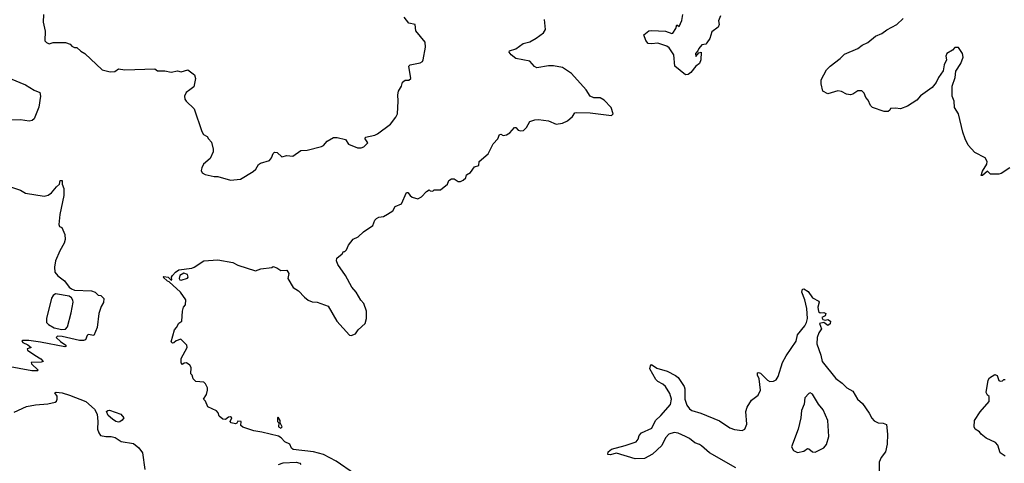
# Model space of a CAD drawing. Extents: x 2220333 to 2384341, y 721037 to 894043.
# Tile 265 of 325: x 2338670 to 2346499, y 812753 to 816284. Entities that reach past the tile are written whole.
import ezdxf

# ---------------------------------------------------------------- set-up
doc = ezdxf.new("R2010")
doc.units = 0

msp = doc.modelspace()

# ---------------------------------------------------------------- linework, layer by layer
at = {"layer": '0CON10XD'}
for points in [[(2338858.8, 816325), (2338856.7, 816265), (2338873, 816193), (2338870, 816115), (2338881.7, 816101.7), (2338905, 816092.5), (2338935, 816102.5), (2339035, 816103.3), (2339070.7, 816090.7), (2339085, 816072.5), (2339105, 816063.3), (2339125, 816062.5), (2339155, 816032.5), (2339187.5, 816015), (2339326.4, 815886.4), (2339388.3, 815868.3), (2339427, 815873), (2339455, 815892.5), (2339505, 815886.2), (2339745, 815892.5), (2339765, 815877.5), (2339825, 815876.7), (2339875, 815866.7), (2339925, 815877.5), (2339955, 815870), (2340006.4, 815886.4), (2340060, 815845), (2340066.7, 815815), (2340055, 815750), (2340022.9, 815727.1), (2339993.3, 815705), (2339981.2, 815675), (2339982.3, 815652.3), (2339993.3, 815635), (2340055.9, 815575.9), (2340117.5, 815395), (2340130.7, 815370.7), (2340160, 815355), (2340170, 815335), (2340195, 815310), (2340207.5, 815255), (2340207, 815233), (2340185, 815180), (2340132.5, 815135), (2340117.5, 815105), (2340112.5, 815085), (2340120, 815065), (2340145, 815052.5), (2340215, 815037.5), (2340245, 815037.5), (2340345, 815006.7)], [(2340345, 815006.7), (2340425, 815013.8), (2340525, 815076.7), (2340546.7, 815095), (2340568.3, 815131.7), (2340585, 815143.3), (2340656.1, 815163.9), (2340673.3, 815185), (2340685, 815220), (2340695, 815230), (2340718.3, 815228.3), (2340755, 815193.3), (2340795, 815202.5), (2340841.7, 815198.3), (2340905.9, 815244.1), (2340955, 815246.2), (2341070, 815275), (2341085, 815282.5), (2341115, 815317.5), (2341165, 815347.5), (2341195, 815347.5), (2341261.7, 815331.7), (2341285, 815292.5), (2341355, 815263.3), (2341385, 815263.8), (2341405, 815273.3), (2341437.5, 815305), (2341417.5, 815335), (2341420.7, 815349.3), (2341494.1, 815365.9), (2341514.1, 815375.9), (2341617.7, 815452.3), (2341660.5, 815509.5), (2341674, 815536), (2341680, 815635), (2341676.7, 815685), (2341682.5, 815715), (2341705.9, 815754.1), (2341715, 815787.5), (2341735, 815802.5), (2341765, 815802.5), (2341780, 815815), (2341763.3, 815915), (2341775, 815925.7), (2341855, 815940), (2341871.7, 815951.7), (2341878.8, 815965), (2341896.7, 816065), (2341893.3, 816105), (2341820, 816195), (2341813.3, 816245), (2341765, 816257.5), (2341727.5, 816305)], [(2344243.3, 816315), (2344226.2, 816275), (2344231.2, 816245), (2344223.8, 816225), (2344172.4, 816187.6), (2344158.8, 816135), (2344135, 816098.9), (2344125, 816090.6), (2344093.3, 816085), (2344070, 816055), (2344063.3, 816036.7), (2344042.5, 816015), (2344045, 815990), (2344070, 816020), (2344087.5, 816025), (2344087.1, 815965), (2344075.7, 815935), (2344045, 815913.3), (2344005.8, 815864.2), (2343985, 815848), (2343965, 815844.2), (2343880, 815915), (2343872.5, 816005), (2343835, 816061.2), (2343815, 816074), (2343745, 816098), (2343695, 816090.8), (2343667.5, 816095), (2343648.3, 816118.3), (2343632.5, 816165), (2343673.3, 816195), (2343695, 816199.2), (2343805, 816194.2), (2343855, 816173.8), (2343863.6, 816176.4), (2343886.7, 816215), (2343895, 816242.5), (2343915, 816230), (2343935, 816277.5), (2343942.5, 816325)], [(2346542.5, 815105), (2346475, 815060), (2346455, 815053.8), (2346390, 815055), (2346365, 815077.5), (2346325, 815043.8), (2346314, 815044), (2346325, 815077.5), (2346360, 815135), (2346362.5, 815155), (2346346.7, 815185), (2346265, 815226.2), (2346211.2, 815285), (2346187.1, 815335), (2346170.3, 815390.3), (2346135.8, 815535.8), (2346103.8, 815585), (2346100, 815635), (2346084, 815675), (2346083.8, 815755), (2346108, 815825), (2346113.3, 815875), (2346153.3, 815935), (2346173, 815987), (2346166.7, 816015), (2346135, 816063.3), (2346106.4, 816063.6), (2346087.3, 816042.7), (2346043.3, 816015), (2346033.3, 815995), (2346040, 815965), (2346020, 815925), (2346013.9, 815876.1), (2345976.7, 815825), (2345956.7, 815785), (2345925, 815743.3), (2345832.7, 815677.3), (2345802.5, 815645), (2345730, 815595), (2345675, 815573.8), (2345635, 815580), (2345593, 815577), (2345590, 815565), (2345575, 815552.5), (2345545, 815553.3), (2345450, 815585), (2345435, 815600), (2345417.5, 815645), (2345397.5, 815665), (2345385, 815700), (2345365, 815717.5), (2345335, 815717.5), (2345295, 815692.5), (2345275, 815687.5), (2345245, 815691.2), (2345205, 815711.9), (2345175, 815718.6), (2345095, 815693.3), (2345056.7, 815715), (2345042.9, 815775), (2345042.5, 815805), (2345086, 815885), (2345114, 815915), (2345194.4, 815975.6), (2345229.5, 816010.5), (2345333.3, 816055), (2345368.8, 816081.2), (2345415, 816103.3), (2345475, 816152.5), (2345525, 816173.8), (2345565.6, 816204.4), (2345644.3, 816245.7), (2345695, 816294)], [(2342777.5, 816137.5), (2342835, 816180), (2342850, 816205), (2342842, 816285)], [(2341330.9, 812670.9), (2341185, 812771.2), (2341085, 812823.9), (2341005, 812844.6), (2340845, 812863.3), (2340830, 812875), (2340817.5, 812905), (2340777.5, 812925), (2340750, 812955), (2340728.3, 812968.3), (2340595, 813002), (2340532.4, 813012.4), (2340445, 813040), (2340428.8, 813055), (2340430, 813085), (2340425, 813087.5), (2340405, 813090), (2340396.4, 813073.6), (2340385, 813068.8), (2340352.5, 813075), (2340343.3, 813085), (2340356.7, 813115), (2340345, 813123.3), (2340329.3, 813120.7), (2340305, 813103.3), (2340285, 813104), (2340255, 813127.5), (2340246.7, 813155), (2340235, 813170), (2340165, 813203.3), (2340147, 813247), (2340132.5, 813265), (2340155, 813300), (2340163.8, 813335), (2340163.3, 813355), (2340147, 813387), (2340135, 813400), (2340070, 813405), (2340050, 813425), (2340040, 813455), (2340030, 813465), (2340032.5, 813515), (2340022.5, 813535), (2339995, 813552.5), (2339978.3, 813551.7), (2339965, 813540), (2339953, 813553), (2339953, 813587), (2340002.5, 813675), (2340000, 813695), (2339951.7, 813741.7), (2339915, 813727.5), (2339895, 813712.5), (2339885, 813710), (2339875, 813720), (2339900, 813815), (2339917.5, 813835), (2339935, 813870), (2339960, 813885), (2339963.3, 813965), (2339973.3, 813995), (2339987.5, 814015), (2339990, 814055), (2339947.5, 814115), (2339858.3, 814198.3), (2339845, 814202.5), (2339810, 814235), (2339815, 814240), (2339850, 814235), (2339875, 814210), (2339880, 814215), (2339877.5, 814235), (2339885, 814247.5), (2339907.5, 814275), (2339935, 814293.3), (2340037.5, 814307.5), (2340056.1, 814313.9), (2340135, 814366), (2340245, 814373.8), (2340365, 814351.2), (2340405, 814330), (2340545, 814286.7), (2340588.3, 814301.7), (2340675, 814312.5), (2340685, 814320), (2340715, 814310), (2340745, 814287.5), (2340795, 814290), (2340808.8, 814265), (2340802, 814225), (2340845, 814153.8), (2340886.7, 814125), (2340933.3, 814075), (2340963, 814053), (2340995, 814040), (2341035, 814036.7), (2341122.5, 814005), (2341191.2, 813885), (2341293.6, 813773.6), (2341305, 813770), (2341340, 813785), (2341362.5, 813815), (2341417.5, 813865), (2341427.5, 813905), (2341427.5, 813965), (2341406.2, 814025), (2341382.7, 814052.7), (2341346.2, 814115), (2341311.2, 814155), (2341259.2, 814249.2), (2341200, 814335), (2341189.2, 814365), (2341192.9, 814387.1), (2341235, 814420), (2341245, 814440), (2341255, 814440), (2341268.3, 814451.7), (2341285, 814490), (2341322.3, 814537.7), (2341360, 814555), (2341403.9, 814596.1), (2341477.5, 814645), (2341495, 814690), (2341507, 814703), (2341525, 814712.5), (2341561.7, 814718.3), (2341595, 814737.5), (2341636.4, 814763.6), (2341655, 814796.7), (2341705, 814818.8), (2341745, 814910), (2341755, 814910), (2341774.1, 814884.1), (2341791.7, 814871.7), (2341835, 814857.5), (2341865, 814873.3), (2341905, 814917.5), (2341925, 814930), (2341933, 814923), (2341955, 814920), (2341965, 814930), (2342015, 814930), (2342072.5, 814975), (2342082.5, 815005), (2342102.3, 815017.7), (2342125, 815016.7), (2342157, 814997), (2342175, 814996.7), (2342195, 815006.2), (2342216.7, 815025), (2342221.7, 815048.3), (2342255, 815067.5), (2342285, 815112.5), (2342320, 815125), (2342323.6, 815156.4), (2342395, 815217.5), (2342434, 815295), (2342472, 815335), (2342485, 815370), (2342495, 815372.5), (2342515, 815362.5), (2342541.7, 815368.3), (2342566.4, 815383.6), (2342605, 815427.5), (2342615, 815427.5), (2342633.3, 815405), (2342655, 815398.8), (2342675, 815403.3), (2342700, 815425), (2342726.7, 815475), (2342765, 815488), (2342795, 815490), (2342875, 815478.8), (2342935, 815453.3), (2342985, 815460), (2343025, 815480), (2343065.7, 815514.3), (2343085, 815543.3), (2343094.1, 815545.9), (2343205, 815544), (2343375, 815522.5), (2343390, 815535), (2343372.5, 815585), (2343317.5, 815645), (2343285, 815663.3), (2343235, 815661.2), (2343206.7, 815675), (2343173.3, 815725), (2343056.6, 815856.6), (2342985, 815904), (2342915, 815917.5), (2342875, 815918), (2342781.7, 815901.7), (2342762.3, 815912.3), (2342725, 815953.3), (2342615, 815974.2), (2342576.7, 816005), (2342562.5, 816025), (2342565, 816037.5), (2342615, 816051.2), (2342673.3, 816095), (2342725, 816109.2), (2342777.5, 816137.5)], [(2338595, 815816.2), (2338715, 815765.6), (2338785, 815723.3), (2338830, 815705), (2338836, 815675), (2338823, 815587), (2338785.8, 815495), (2338767.8, 815482.2), (2338745, 815477.9), (2338676.1, 815486.1), (2338605, 815485.5)], [(2338556.1, 814966.1), (2338675, 814926.2), (2338715, 814903.3), (2338865, 814880), (2338895, 814886.7), (2338923.9, 814906.1), (2338962.5, 814955), (2338987.5, 814975), (2338992.5, 815005), (2339006.2, 815005), (2339008.8, 814975), (2339020.6, 814940.6), (2339021.8, 814885), (2338990, 814735), (2338981.9, 814655), (2338985, 814637.5), (2339005, 814630), (2339027.5, 814575), (2339032.5, 814535), (2339023.3, 814506.7), (2338988, 814445), (2338955.6, 814365), (2338945.7, 814315.7), (2338948, 814275), (2338973.3, 814245), (2339025.7, 814205.7), (2339062.5, 814155), (2339081.7, 814141.7), (2339105, 814132.9), (2339240, 814125), (2339270, 814115), (2339293, 814093), (2339315, 814090), (2339340, 814065), (2339337, 814033), (2339318.3, 814001.7), (2339300, 813945), (2339286.7, 813835), (2339258.3, 813771.7), (2339215, 813777.5), (2339205, 813770), (2339193, 813737), (2339178.3, 813731.7), (2339145, 813730.8), (2339007, 813763), (2338970, 813765), (2338960, 813755), (2338993.6, 813723.6), (2339037.5, 813695), (2339040, 813685), (2339029.3, 813680.7), (2338835, 813718.6), (2338741.2, 813731.2), (2338695, 813730), (2338687.5, 813725), (2338694.2, 813714.2), (2338735.7, 813695.7), (2338760, 813675), (2338730, 813665), (2338732.5, 813655), (2338790, 813615), (2338836.7, 813585), (2338856.7, 813565), (2338841.7, 813558.3), (2338760, 813555), (2338762.5, 813545), (2338817.5, 813495), (2338811.7, 813488.3), (2338765, 813490.5), (2338565.8, 813525.8)], [(2339955, 814210), (2340005, 814227.5), (2340010, 814235), (2340005, 814257.5), (2339973.9, 814266.1), (2339942.3, 814247.7), (2339937.5, 814225), (2339943.6, 814213.6), (2339955, 814210)], [(2339005, 813817.5), (2339035, 813820.8), (2339049.1, 813840.9), (2339079.7, 813950.3), (2339095.5, 814035), (2339092.8, 814052.8), (2339081.2, 814071.2), (2339062.5, 814082.5), (2338955, 814103.5), (2338935, 814090), (2338923.3, 814066.7), (2338884.1, 813905), (2338884, 813875), (2338897.7, 813857.7), (2338945, 813832.2), (2339005, 813817.5)], [(2344365, 812717.8), (2344155, 812837.8), (2344091.7, 812891.7), (2344075, 812904), (2344037.3, 812917.3), (2343995, 812952), (2343965, 812967.5), (2343905, 812994.3), (2343875, 812998.1), (2343831.2, 812985), (2343806, 812955), (2343775.7, 812894.3), (2343702.4, 812827.6), (2343638.3, 812791.7), (2343565, 812790), (2343415, 812834), (2343365, 812820.6), (2343346.7, 812825), (2343350, 812845), (2343375, 812865.7), (2343485, 812894), (2343572.5, 812925), (2343588.8, 812945), (2343596.2, 812975), (2343614, 812995), (2343697.6, 813032.4), (2343724.3, 813095), (2343769.2, 813135), (2343845, 813221.2), (2343852.9, 813265), (2343839.6, 813309.6), (2343804.2, 813364.2), (2343784.1, 813384.1), (2343744.2, 813404.2), (2343728.3, 813421.7), (2343680, 813505), (2343685, 813530), (2343695, 813540), (2343735, 813510), (2343817.7, 813487.7), (2343885, 813453.3), (2343905, 813436.7), (2343954, 813364), (2343960, 813345), (2343958.1, 813265), (2343975, 813216.2), (2343997.2, 813187.2), (2344015, 813174.4), (2344085, 813152.2), (2344235, 813090.6), (2344315.5, 813035.5), (2344355, 813022.2), (2344414.2, 813015.8), (2344435, 813026.2), (2344452.9, 813065), (2344443.6, 813165), (2344455, 813201.2), (2344488, 813255), (2344542, 813295), (2344560, 813335), (2344550, 813425), (2344536.7, 813455), (2344537.5, 813472.5), (2344545, 813477.5), (2344560.7, 813470.7), (2344615.6, 813415.6), (2344635, 813404.2), (2344665, 813408.6), (2344685, 813418.6), (2344702.2, 813445), (2344735.6, 813555), (2344765, 813609.2), (2344843.3, 813725), (2344855, 813776.7), (2344912.3, 813847.7), (2344926.7, 813875), (2344934, 813905), (2344930, 813985), (2344912.9, 814055), (2344888.6, 814115), (2344895, 814140), (2344905, 814142), (2344939.8, 814119.8), (2344975, 814070), (2345023.8, 814043.8), (2345026.7, 814035), (2345015.7, 813995), (2345021.9, 813961.9), (2345035, 813950), (2345065, 813953.8), (2345080, 813945), (2345075, 813927.5), (2345047.5, 813915), (2345057, 813897), (2345075, 813892.5), (2345095, 813898.8), (2345117.5, 813885), (2345115.7, 813864.3), (2345095, 813850), (2345063, 813873), (2345030, 813865), (2345046.7, 813825), (2345025, 813793.3), (2345010, 813755), (2345008.6, 813705), (2345041.2, 813615), (2345050, 813565), (2345158.3, 813428.3), (2345210.3, 813390.3), (2345246.7, 813355), (2345295, 813328), (2345330.8, 813265), (2345370.5, 813230.5), (2345425, 813152.5), (2345445, 813112.5), (2345465, 813092.5), (2345495, 813076.7), (2345535, 813073.8), (2345563.6, 813063.6), (2345571.2, 812985), (2345568.8, 812905), (2345553.3, 812845), (2345519.3, 812800.7), (2345503.6, 812763.6), (2345503.9, 812666.1)], [(2346505, 812810), (2346465, 812837.5), (2346448.8, 812898.8), (2346429.5, 812919.5), (2346355, 812953.3), (2346316.4, 812986.4), (2346303, 813003), (2346266.4, 813026.4), (2346260, 813045), (2346261.2, 813095), (2346305.9, 813164.1), (2346377.5, 813245), (2346380, 813285), (2346365, 813296.7), (2346355.8, 813315.8), (2346370, 813415), (2346382.5, 813435), (2346425, 813460), (2346441.2, 813451.2), (2346455, 813412.5), (2346465, 813407.5), (2346485, 813410), (2346495, 813420), (2346505, 813420)], [(2338625, 813160), (2338725, 813205.4), (2338795, 813218), (2338894.2, 813225.8), (2338950.9, 813239.1), (2338962.2, 813247.8), (2338968.9, 813265), (2338967.1, 813287.1), (2338950, 813315), (2338960.3, 813319.7), (2339006.7, 813315), (2339066.2, 813296.2)], [(2339066.2, 813296.2), (2339194.5, 813244.5), (2339264.1, 813184.1), (2339286.7, 813145), (2339291.4, 813085), (2339287.5, 813025), (2339298, 812995), (2339313.3, 812975), (2339355, 812966), (2339396.1, 812966.1), (2339427.7, 812957.7), (2339477.7, 812927.7), (2339575, 812910.6), (2339617.6, 812877.6), (2339646.6, 812836.6), (2339664.4, 812705)], [(2344855, 812840), (2344905, 812851.2), (2344935, 812871.2), (2344945, 812870), (2344975, 812844.2), (2344995, 812842), (2345063.8, 812876.2), (2345085.9, 812904.1), (2345104.2, 812965.8), (2345096, 813095), (2345058.8, 813178.8), (2345021.2, 813225), (2344975, 813303.3), (2344955, 813313.3), (2344945, 813310), (2344914.2, 813275), (2344906.9, 813225), (2344885.6, 813175), (2344881.9, 813115), (2344858.9, 813025), (2344806.7, 812885), (2344822.5, 812855), (2344855, 812840)], [(2339455, 813080), (2339435, 813086.7), (2339407.5, 813105), (2339372.5, 813135), (2339360, 813165), (2339370, 813175), (2339385, 813176.7), (2339475, 813144.2), (2339496.7, 813115), (2339483.9, 813096.1), (2339465, 813083.3), (2339455, 813080)], [(2340745, 813034), (2340756.7, 813045), (2340740, 813075), (2340740, 813095), (2340725, 813120), (2340720, 813115), (2340720, 813085), (2340730, 813075), (2340727.5, 813045), (2340745, 813034)], [(2340727.5, 812745), (2340765, 812758.5), (2340868, 812762), (2340896.7, 812755), (2340906.2, 812745)]]:
    msp.add_lwpolyline(points, dxfattribs=at)

doc.saveas('drawing.dxf')
